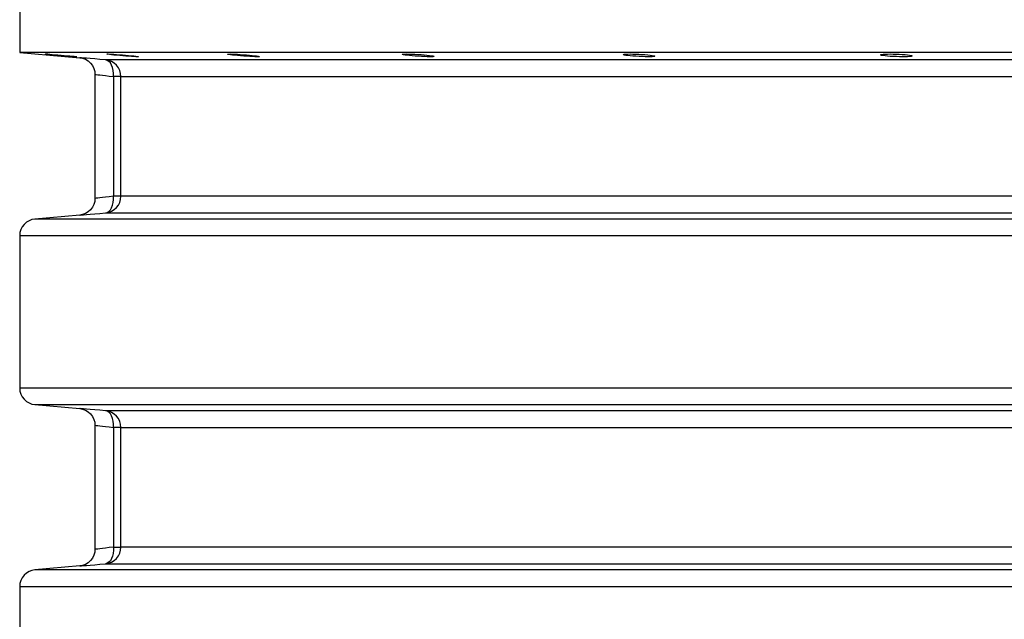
# Model space of a CAD drawing. Header units: millimetres. Extents: x 196 to 2027204, y -221452 to 153872.
# Tile 316 of 381: x 1216088 to 1216677, y -197098 to -196739. Entities that reach past the tile are written whole.
import ezdxf

# ---------------------------------------------------------------- set-up
doc = ezdxf.new("R2010")
doc.units = ezdxf.units.MM
doc.layers.add('00_Основной', color=163, linetype='Continuous', lineweight=40)

msp = doc.modelspace()

# ---------------------------------------------------------------- linework, layer by layer
at = {"layer": '00_Основной', "color": 252, "lineweight": 25, "ltscale": 10}
for p, q in [((1216087.71, -196723.51, 0.2), (1216087.71, -196758.51, 0.2)), ((1216087.71, -196758.51, 0.2), (1216123.58, -196761.64, 0.2)), ((1216132.71, -196771.56, 0.2), (1216132.71, -196845.95, 0.2)), ((1216143.79, -196772.91, 0.2), (1216143.79, -196844.6, 0.2)), ((1216148.22, -196844.6, 0.2), (1216148.22, -196772.91, 0.2)), ((1216123.58, -196855.87, 0.2), (1216096.84, -196858.2, 0.2)), ((1216087.71, -196868.16, 0.2), (1216087.71, -196959.35, 0.2)), ((1216096.84, -196969.3, 0.2), (1216123.58, -196971.64, 0.2)), ((1216132.71, -196981.56, 0.2), (1216132.71, -197055.96, 0.2)), ((1216143.79, -196982.92, 0.2), (1216143.79, -197054.58, 0.2)), ((1216148.22, -197054.58, 0.2), (1216148.22, -196982.92, 0.2)), ((1216123.58, -197065.86, 0.2), (1216096.84, -197068.2, 0.2)), ((1216087.71, -197078.16, 0.2), (1216087.71, -197169.34, 0.2))]:
    msp.add_line(p, q, dxfattribs=at)
at = {"layer": '00_Основной', "color": 252, "lineweight": 25, "ltscale": 10, "elevation": 0.2}
for points in [[(1216688.87, -196758.51), (1216667.3, -196758.51), (1216645.93, -196758.51), (1216624.78, -196758.51), (1216603.85, -196758.51), (1216583.17, -196758.51), (1216562.73, -196758.51), (1216542.58, -196758.51), (1216522.71, -196758.51), (1216503.14, -196758.51), (1216483.88, -196758.51), (1216464.94, -196758.51), (1216446.33, -196758.51), (1216428.09, -196758.51), (1216410.21, -196758.51), (1216392.69, -196758.51), (1216375.56, -196758.51), (1216358.84, -196758.51), (1216342.53, -196758.51), (1216326.64, -196758.51), (1216311.17, -196758.51), (1216296.16, -196758.51), (1216281.6, -196758.51), (1216267.5, -196758.51), (1216253.87, -196758.51), (1216240.72, -196758.51), (1216228.07, -196758.51), (1216215.91, -196758.51), (1216204.27, -196758.51), (1216193.13, -196758.51), (1216182.54, -196758.51), (1216172.46, -196758.51), (1216162.92, -196758.51), (1216153.93, -196758.51), (1216145.49, -196758.51), (1216137.61, -196758.51), (1216130.3, -196758.51), (1216123.54, -196758.51), (1216117.36, -196758.51), (1216111.74, -196758.51), (1216106.72, -196758.51), (1216102.27, -196758.51), (1216098.42, -196758.51), (1216095.14, -196758.51), (1216092.48, -196758.51), (1216090.39, -196758.51), (1216088.9, -196758.51), (1216088, -196758.51), (1216087.71, -196758.51)], [(1216123.58, -196761.64), (1216125.29, -196761.95), (1216127.01, -196762.58), (1216128.64, -196763.56), (1216130.09, -196764.86), (1216131.24, -196766.4), (1216132.08, -196768.1), (1216132.55, -196769.88), (1216132.71, -196771.6)], [(1216139.1, -196762.95), (1216135.69, -196762.67), (1216132.61, -196762.4), (1216129.95, -196762.18), (1216127.7, -196761.99), (1216125.92, -196761.84), (1216124.64, -196761.74), (1216123.85, -196761.67), (1216123.58, -196761.64)], [(1216690.22, -196762.95), (1216670.5, -196762.95), (1216650.97, -196762.95), (1216631.64, -196762.95), (1216612.52, -196762.95), (1216593.62, -196762.95), (1216574.97, -196762.95), (1216556.57, -196762.95), (1216538.42, -196762.95), (1216520.55, -196762.95), (1216502.97, -196762.95), (1216485.69, -196762.95), (1216468.71, -196762.95), (1216452.06, -196762.95), (1216435.73, -196762.95), (1216419.76, -196762.95), (1216404.12, -196762.95), (1216388.85, -196762.95), (1216373.97, -196762.95), (1216359.45, -196762.95), (1216345.34, -196762.95), (1216331.62, -196762.95), (1216318.3, -196762.95), (1216305.42, -196762.95), (1216292.96, -196762.95), (1216280.92, -196762.95), (1216269.33, -196762.95), (1216258.2, -196762.95), (1216247.53, -196762.95), (1216237.32, -196762.95), (1216227.58, -196762.95), (1216218.32, -196762.95), (1216209.55, -196762.95), (1216201.25, -196762.95), (1216193.46, -196762.95), (1216186.16, -196762.95), (1216179.38, -196762.95), (1216173.1, -196762.95), (1216167.34, -196762.95), (1216162.09, -196762.95), (1216157.36, -196762.95), (1216153.17, -196762.95), (1216149.49, -196762.95), (1216146.34, -196762.95), (1216143.73, -196762.95), (1216141.66, -196762.95), (1216140.11, -196762.95), (1216139.1, -196762.95)], [(1216148.22, -196772.91), (1216148.05, -196771.08), (1216147.54, -196769.3), (1216146.71, -196767.64), (1216145.59, -196766.17), (1216144.22, -196764.91), (1216142.65, -196763.95), (1216140.92, -196763.29), (1216139.1, -196762.95)], [(1216143.79, -196772.91), (1216143.8, -196771.04), (1216143.62, -196769.22), (1216143.22, -196767.54), (1216142.67, -196766.04), (1216141.94, -196764.8), (1216141.09, -196763.86), (1216140.12, -196763.23), (1216139.1, -196762.95)], [(1216132.71, -196771.6), (1216132.89, -196771.63), (1216133.45, -196771.7), (1216134.36, -196771.8), (1216135.66, -196771.96), (1216137.17, -196772.14), (1216139.03, -196772.35), (1216141.25, -196772.62), (1216143.79, -196772.91)], [(1216148.22, -196772.91), (1216148.11, -196772.91), (1216147.87, -196772.91), (1216147.47, -196772.91), (1216146.96, -196772.91), (1216146.33, -196772.91), (1216145.58, -196772.91), (1216144.73, -196772.91), (1216143.79, -196772.91)], [(1216148.22, -196772.91), (1216149.22, -196772.91), (1216150.75, -196772.91), (1216152.81, -196772.91), (1216155.39, -196772.91), (1216158.51, -196772.91), (1216162.13, -196772.91), (1216166.29, -196772.91), (1216170.97, -196772.91), (1216176.15, -196772.91), (1216181.84, -196772.91), (1216188.05, -196772.91), (1216194.77, -196772.91), (1216201.98, -196772.91), (1216209.68, -196772.91), (1216217.87, -196772.91), (1216226.55, -196772.91), (1216235.71, -196772.91), (1216245.34, -196772.91), (1216255.45, -196772.91), (1216266.01, -196772.91), (1216277.01, -196772.91), (1216288.47, -196772.91), (1216300.37, -196772.91), (1216312.68, -196772.91), (1216325.43, -196772.91), (1216338.59, -196772.91), (1216352.15, -196772.91), (1216366.12, -196772.91), (1216380.47, -196772.91), (1216395.2, -196772.91), (1216410.29, -196772.91), (1216425.76, -196772.91), (1216441.56, -196772.91), (1216457.69, -196772.91), (1216474.16, -196772.91), (1216490.95, -196772.91), (1216508.04, -196772.91), (1216525.42, -196772.91), (1216543.09, -196772.91), (1216561.02, -196772.91), (1216579.23, -196772.91), (1216597.67, -196772.91), (1216616.35, -196772.91), (1216635.26, -196772.91), (1216654.39, -196772.91), (1216673.7, -196772.91), (1216693.2, -196772.91)], [(1216132.71, -196845.91), (1216132.55, -196847.63), (1216132.08, -196849.41), (1216131.24, -196851.12), (1216130.09, -196852.66), (1216128.64, -196853.95), (1216127.01, -196854.93), (1216125.29, -196855.56), (1216123.58, -196855.87)], [(1216143.79, -196844.6), (1216141.25, -196844.9), (1216139.04, -196845.16), (1216137.18, -196845.38), (1216135.66, -196845.56), (1216134.38, -196845.71), (1216133.45, -196845.81), (1216132.89, -196845.88), (1216132.71, -196845.91), (1216132.71, -196845.91)], [(1216139.1, -196854.56), (1216140.92, -196854.22), (1216142.65, -196853.56), (1216144.22, -196852.58), (1216145.59, -196851.34), (1216146.71, -196849.88), (1216147.54, -196848.21), (1216148.05, -196846.43), (1216148.22, -196844.6)], [(1216139.1, -196854.56), (1216140.12, -196854.28), (1216141.09, -196853.66), (1216141.94, -196852.71), (1216142.67, -196851.46), (1216143.22, -196849.98), (1216143.62, -196848.29), (1216143.8, -196846.48), (1216143.79, -196844.6)], [(1216148.22, -196844.6), (1216148.11, -196844.6), (1216147.87, -196844.6), (1216147.47, -196844.6), (1216146.96, -196844.6), (1216146.33, -196844.6), (1216145.58, -196844.6), (1216144.73, -196844.6), (1216143.79, -196844.6)], [(1216693.2, -196844.6), (1216673.7, -196844.6), (1216654.39, -196844.6), (1216635.26, -196844.6), (1216616.35, -196844.6), (1216597.67, -196844.6), (1216579.23, -196844.6), (1216561.02, -196844.6), (1216543.09, -196844.6), (1216525.42, -196844.6), (1216508.04, -196844.6), (1216490.95, -196844.6), (1216474.16, -196844.6), (1216457.69, -196844.6), (1216441.56, -196844.6), (1216425.76, -196844.6), (1216410.29, -196844.6), (1216395.2, -196844.6), (1216380.47, -196844.6), (1216366.12, -196844.6), (1216352.15, -196844.6), (1216338.59, -196844.6), (1216325.43, -196844.6), (1216312.68, -196844.6), (1216300.37, -196844.6), (1216288.47, -196844.6), (1216277.01, -196844.6), (1216266.01, -196844.6), (1216255.45, -196844.6), (1216245.34, -196844.6), (1216235.71, -196844.6), (1216226.55, -196844.6), (1216217.87, -196844.6), (1216209.68, -196844.6), (1216201.98, -196844.6), (1216194.77, -196844.6), (1216188.05, -196844.6), (1216181.84, -196844.6), (1216176.15, -196844.6), (1216170.97, -196844.6), (1216166.29, -196844.6), (1216162.13, -196844.6), (1216158.51, -196844.6), (1216155.39, -196844.6), (1216152.81, -196844.6), (1216150.75, -196844.6), (1216149.22, -196844.6), (1216148.22, -196844.6)], [(1216096.84, -196858.2), (1216095.02, -196858.54), (1216093.28, -196859.2), (1216091.7, -196860.16), (1216090.33, -196861.42), (1216089.22, -196862.89), (1216088.39, -196864.54), (1216087.88, -196866.33), (1216087.71, -196868.16)], [(1216690.51, -196858.2), (1216669.09, -196858.2), (1216647.85, -196858.2), (1216626.84, -196858.2), (1216606.05, -196858.2), (1216585.52, -196858.2), (1216565.23, -196858.2), (1216545.22, -196858.2), (1216525.49, -196858.2), (1216506.06, -196858.2), (1216486.96, -196858.2), (1216468.16, -196858.2), (1216449.7, -196858.2), (1216431.61, -196858.2), (1216413.87, -196858.2), (1216396.5, -196858.2), (1216379.54, -196858.2), (1216362.96, -196858.2), (1216346.81, -196858.2), (1216331.07, -196858.2), (1216315.76, -196858.2), (1216300.9, -196858.2), (1216286.49, -196858.2), (1216272.55, -196858.2), (1216259.08, -196858.2), (1216246.09, -196858.2), (1216233.6, -196858.2), (1216221.61, -196858.2), (1216210.13, -196858.2), (1216199.16, -196858.2), (1216188.72, -196858.2), (1216178.81, -196858.2), (1216169.43, -196858.2), (1216160.61, -196858.2), (1216152.34, -196858.2), (1216144.62, -196858.2), (1216137.47, -196858.2), (1216130.88, -196858.2), (1216124.85, -196858.2), (1216119.42, -196858.2), (1216114.55, -196858.2), (1216110.27, -196858.2), (1216106.59, -196858.2), (1216103.48, -196858.2), (1216100.97, -196858.2), (1216099.06, -196858.2), (1216097.73, -196858.2), (1216096.99, -196858.2), (1216096.84, -196858.2)], [(1216123.58, -196855.87), (1216123.58, -196855.87), (1216123.85, -196855.84), (1216124.63, -196855.78), (1216125.92, -196855.68), (1216127.71, -196855.52), (1216129.95, -196855.34), (1216132.61, -196855.11), (1216135.69, -196854.84), (1216139.1, -196854.56)], [(1216139.1, -196854.56), (1216140.11, -196854.56), (1216141.66, -196854.56), (1216143.73, -196854.56), (1216146.34, -196854.56), (1216149.49, -196854.56), (1216153.17, -196854.56), (1216157.36, -196854.56), (1216162.09, -196854.56), (1216167.34, -196854.56), (1216173.1, -196854.56), (1216179.38, -196854.56), (1216186.16, -196854.56), (1216193.46, -196854.56), (1216201.25, -196854.56), (1216209.55, -196854.56), (1216218.32, -196854.56), (1216227.58, -196854.56), (1216237.32, -196854.56), (1216247.53, -196854.56), (1216258.2, -196854.56), (1216269.33, -196854.56), (1216280.92, -196854.56), (1216292.96, -196854.56), (1216305.42, -196854.56), (1216318.3, -196854.56), (1216331.62, -196854.56), (1216345.34, -196854.56), (1216359.45, -196854.56), (1216373.97, -196854.56), (1216388.85, -196854.56), (1216404.12, -196854.56), (1216419.76, -196854.56), (1216435.73, -196854.56), (1216452.06, -196854.56), (1216468.71, -196854.56), (1216485.69, -196854.56), (1216502.97, -196854.56), (1216520.55, -196854.56), (1216538.42, -196854.56), (1216556.57, -196854.56), (1216574.97, -196854.56), (1216593.62, -196854.56), (1216612.52, -196854.56), (1216631.64, -196854.56), (1216650.97, -196854.56), (1216670.5, -196854.56), (1216690.22, -196854.56)], [(1216087.71, -196868.16), (1216087.86, -196868.16), (1216088.61, -196868.16), (1216089.95, -196868.16), (1216091.89, -196868.16), (1216094.43, -196868.16), (1216097.57, -196868.16), (1216101.3, -196868.16), (1216105.62, -196868.16), (1216110.54, -196868.16), (1216116.03, -196868.16), (1216122.11, -196868.16), (1216128.77, -196868.16), (1216136.01, -196868.16), (1216143.8, -196868.16), (1216152.17, -196868.16), (1216161.09, -196868.16), (1216170.56, -196868.16), (1216180.57, -196868.16), (1216191.13, -196868.16), (1216202.21, -196868.16), (1216213.82, -196868.16), (1216225.94, -196868.16), (1216238.57, -196868.16), (1216251.69, -196868.16), (1216265.3, -196868.16), (1216279.4, -196868.16), (1216293.96, -196868.16), (1216308.97, -196868.16), (1216324.44, -196868.16), (1216340.34, -196868.16), (1216356.68, -196868.16), (1216373.42, -196868.16), (1216390.58, -196868.16), (1216408.12, -196868.16), (1216426.04, -196868.16), (1216444.34, -196868.16), (1216462.98, -196868.16), (1216481.97, -196868.16), (1216501.29, -196868.16), (1216520.92, -196868.16), (1216540.86, -196868.16), (1216561.08, -196868.16), (1216581.58, -196868.16), (1216602.34, -196868.16), (1216623.34, -196868.16), (1216644.58, -196868.16), (1216666.04, -196868.16), (1216687.68, -196868.16)], [(1216087.71, -196959.35), (1216087.88, -196961.18), (1216088.39, -196962.96), (1216089.22, -196964.63), (1216090.33, -196966.1), (1216091.7, -196967.34), (1216093.28, -196968.31), (1216095.02, -196968.97), (1216096.84, -196969.3)], [(1216687.68, -196959.35), (1216666.04, -196959.35), (1216644.58, -196959.35), (1216623.34, -196959.35), (1216602.34, -196959.35), (1216581.58, -196959.35), (1216561.08, -196959.35), (1216540.86, -196959.35), (1216520.92, -196959.35), (1216501.29, -196959.35), (1216481.97, -196959.35), (1216462.98, -196959.35), (1216444.34, -196959.35), (1216426.04, -196959.35), (1216408.12, -196959.35), (1216390.58, -196959.35), (1216373.42, -196959.35), (1216356.68, -196959.35), (1216340.34, -196959.35), (1216324.44, -196959.35), (1216308.97, -196959.35), (1216293.94, -196959.35), (1216279.4, -196959.35), (1216265.3, -196959.35), (1216251.69, -196959.35), (1216238.57, -196959.35), (1216225.94, -196959.35), (1216213.82, -196959.35), (1216202.21, -196959.35), (1216191.13, -196959.35), (1216180.57, -196959.35), (1216170.56, -196959.35), (1216161.09, -196959.35), (1216152.17, -196959.35), (1216143.8, -196959.35), (1216136.01, -196959.35), (1216128.77, -196959.35), (1216122.11, -196959.35), (1216116.03, -196959.35), (1216110.54, -196959.35), (1216105.62, -196959.35), (1216101.3, -196959.35), (1216097.57, -196959.35), (1216094.43, -196959.35), (1216091.89, -196959.35), (1216089.95, -196959.35), (1216088.61, -196959.35), (1216087.86, -196959.35), (1216087.71, -196959.35)], [(1216096.84, -196969.3), (1216096.99, -196969.3), (1216097.73, -196969.3), (1216099.06, -196969.3), (1216100.97, -196969.3), (1216103.48, -196969.3), (1216106.59, -196969.3), (1216110.27, -196969.3), (1216114.55, -196969.3), (1216119.42, -196969.3), (1216124.85, -196969.3), (1216130.88, -196969.3), (1216137.47, -196969.3), (1216144.62, -196969.3), (1216152.34, -196969.3), (1216160.61, -196969.3), (1216169.43, -196969.3), (1216178.81, -196969.3), (1216188.72, -196969.3), (1216199.16, -196969.3), (1216210.13, -196969.3), (1216221.61, -196969.3), (1216233.6, -196969.3), (1216246.09, -196969.3), (1216259.08, -196969.3), (1216272.55, -196969.3), (1216286.49, -196969.3), (1216300.9, -196969.3), (1216315.76, -196969.3), (1216331.07, -196969.3), (1216346.81, -196969.3), (1216362.96, -196969.3), (1216379.54, -196969.3), (1216396.5, -196969.3), (1216413.87, -196969.3), (1216431.61, -196969.3), (1216449.7, -196969.3), (1216468.16, -196969.3), (1216486.96, -196969.3), (1216506.06, -196969.3), (1216525.49, -196969.3), (1216545.22, -196969.3), (1216565.23, -196969.3), (1216585.52, -196969.3), (1216606.05, -196969.3), (1216626.84, -196969.3), (1216647.85, -196969.3), (1216669.09, -196969.3), (1216690.51, -196969.3)], [(1216123.58, -196971.64), (1216125.29, -196971.95), (1216127.01, -196972.58), (1216128.64, -196973.56), (1216130.09, -196974.84), (1216131.24, -196976.4), (1216132.08, -196978.1), (1216132.55, -196979.87), (1216132.71, -196981.6)], [(1216139.1, -196972.95), (1216135.69, -196972.67), (1216132.63, -196972.4), (1216129.95, -196972.18), (1216127.7, -196971.99), (1216125.92, -196971.84), (1216124.64, -196971.74), (1216123.85, -196971.67), (1216123.58, -196971.64)], [(1216690.22, -196972.95), (1216670.5, -196972.95), (1216650.97, -196972.95), (1216631.64, -196972.95), (1216612.52, -196972.95), (1216593.62, -196972.95), (1216574.97, -196972.95), (1216556.57, -196972.95), (1216538.42, -196972.95), (1216520.55, -196972.95), (1216502.97, -196972.95), (1216485.69, -196972.95), (1216468.71, -196972.95), (1216452.06, -196972.95), (1216435.73, -196972.95), (1216419.76, -196972.95), (1216404.12, -196972.95), (1216388.85, -196972.95), (1216373.97, -196972.95), (1216359.45, -196972.95), (1216345.34, -196972.95), (1216331.62, -196972.95), (1216318.3, -196972.95), (1216305.42, -196972.95), (1216292.96, -196972.95), (1216280.92, -196972.95), (1216269.33, -196972.95), (1216258.2, -196972.95), (1216247.53, -196972.95), (1216237.32, -196972.95), (1216227.58, -196972.95), (1216218.32, -196972.95), (1216209.55, -196972.95), (1216201.25, -196972.95), (1216193.46, -196972.95), (1216186.16, -196972.95), (1216179.38, -196972.95), (1216173.1, -196972.95), (1216167.34, -196972.95), (1216162.09, -196972.95), (1216157.36, -196972.95), (1216153.17, -196972.95), (1216149.49, -196972.95), (1216146.34, -196972.95), (1216143.73, -196972.95), (1216141.66, -196972.95), (1216140.11, -196972.95), (1216139.1, -196972.95)], [(1216148.22, -196982.92), (1216148.05, -196981.08), (1216147.54, -196979.29), (1216146.71, -196977.64), (1216145.59, -196976.16), (1216144.22, -196974.92), (1216142.65, -196973.96), (1216140.92, -196973.29), (1216139.1, -196972.95)], [(1216143.79, -196982.92), (1216143.8, -196981.04), (1216143.62, -196979.22), (1216143.22, -196977.54), (1216142.67, -196976.04), (1216141.94, -196974.8), (1216141.09, -196973.86), (1216140.12, -196973.24), (1216139.1, -196972.95)], [(1216132.71, -196981.6), (1216132.89, -196981.63), (1216133.45, -196981.69), (1216134.36, -196981.8), (1216135.66, -196981.96), (1216137.17, -196982.14), (1216139.03, -196982.35), (1216141.25, -196982.62), (1216143.79, -196982.92)], [(1216148.22, -196982.92), (1216148.11, -196982.92), (1216147.87, -196982.92), (1216147.47, -196982.92), (1216146.96, -196982.92), (1216146.33, -196982.92), (1216145.58, -196982.92), (1216144.73, -196982.92), (1216143.79, -196982.92)], [(1216148.22, -196982.92), (1216149.22, -196982.92), (1216150.75, -196982.92), (1216152.81, -196982.92), (1216155.39, -196982.92), (1216158.51, -196982.92), (1216162.13, -196982.92), (1216166.29, -196982.92), (1216170.97, -196982.92), (1216176.15, -196982.92), (1216181.84, -196982.92), (1216188.05, -196982.92), (1216194.77, -196982.92), (1216201.98, -196982.92), (1216209.68, -196982.92), (1216217.87, -196982.92), (1216226.55, -196982.92), (1216235.71, -196982.92), (1216245.34, -196982.92), (1216255.45, -196982.92), (1216266.01, -196982.92), (1216277.01, -196982.92), (1216288.47, -196982.92), (1216300.37, -196982.92), (1216312.68, -196982.92), (1216325.43, -196982.92), (1216338.59, -196982.92), (1216352.15, -196982.92), (1216366.12, -196982.92), (1216380.47, -196982.92), (1216395.2, -196982.92), (1216410.29, -196982.92), (1216425.76, -196982.92), (1216441.56, -196982.92), (1216457.69, -196982.92), (1216474.16, -196982.92), (1216490.95, -196982.92), (1216508.04, -196982.92), (1216525.42, -196982.92), (1216543.09, -196982.92), (1216561.02, -196982.92), (1216579.23, -196982.92), (1216597.67, -196982.92), (1216616.35, -196982.92), (1216635.26, -196982.92), (1216654.39, -196982.92), (1216673.7, -196982.92), (1216693.2, -196982.92)], [(1216132.71, -197055.9), (1216132.55, -197057.63), (1216132.08, -197059.41), (1216131.24, -197061.12), (1216130.09, -197062.66), (1216128.64, -197063.96), (1216127.01, -197064.93), (1216125.29, -197065.56), (1216123.58, -197065.86)], [(1216143.79, -197054.58), (1216141.25, -197054.9), (1216139.04, -197055.15), (1216137.18, -197055.38), (1216135.66, -197055.56), (1216134.38, -197055.72), (1216133.45, -197055.81), (1216132.89, -197055.88), (1216132.71, -197055.9), (1216132.71, -197055.9)], [(1216139.1, -197064.55), (1216140.92, -197064.22), (1216142.65, -197063.56), (1216144.22, -197062.59), (1216145.59, -197061.34), (1216146.71, -197059.88), (1216147.54, -197058.21), (1216148.05, -197056.44), (1216148.22, -197054.58)], [(1216143.79, -197054.58), (1216143.8, -197056.48), (1216143.62, -197058.3), (1216143.22, -197059.98), (1216142.67, -197061.46), (1216141.94, -197062.7), (1216141.09, -197063.66), (1216140.12, -197064.28), (1216139.1, -197064.55)], [(1216143.79, -197054.58), (1216144.73, -197054.58), (1216145.58, -197054.58), (1216146.33, -197054.58), (1216146.96, -197054.58), (1216147.47, -197054.58), (1216147.87, -197054.58), (1216148.11, -197054.58), (1216148.22, -197054.58)], [(1216693.2, -197054.58), (1216673.7, -197054.58), (1216654.39, -197054.58), (1216635.26, -197054.58), (1216616.35, -197054.58), (1216597.67, -197054.58), (1216579.23, -197054.58), (1216561.02, -197054.58), (1216543.09, -197054.58), (1216525.42, -197054.58), (1216508.04, -197054.58), (1216490.95, -197054.58), (1216474.16, -197054.58), (1216457.69, -197054.58), (1216441.56, -197054.58), (1216425.76, -197054.58), (1216410.29, -197054.58), (1216395.2, -197054.58), (1216380.47, -197054.58), (1216366.12, -197054.58), (1216352.15, -197054.58), (1216338.59, -197054.58), (1216325.43, -197054.58), (1216312.68, -197054.58), (1216300.37, -197054.58), (1216288.47, -197054.58), (1216277.01, -197054.58), (1216266.01, -197054.58), (1216255.45, -197054.58), (1216245.34, -197054.58), (1216235.71, -197054.58), (1216226.55, -197054.58), (1216217.87, -197054.58), (1216209.68, -197054.58), (1216201.98, -197054.58), (1216194.77, -197054.58), (1216188.05, -197054.58), (1216181.84, -197054.58), (1216176.15, -197054.58), (1216170.97, -197054.58), (1216166.29, -197054.58), (1216162.13, -197054.58), (1216158.51, -197054.58), (1216155.39, -197054.58), (1216152.81, -197054.58), (1216150.75, -197054.58), (1216149.22, -197054.58), (1216148.22, -197054.58)], [(1216123.58, -197065.86), (1216123.58, -197065.86), (1216123.85, -197065.85), (1216124.63, -197065.78), (1216125.92, -197065.66), (1216127.71, -197065.52), (1216129.95, -197065.32), (1216132.61, -197065.1), (1216135.69, -197064.84), (1216139.1, -197064.55)], [(1216139.1, -197064.55), (1216140.11, -197064.55), (1216141.66, -197064.55), (1216143.73, -197064.55), (1216146.34, -197064.55), (1216149.49, -197064.55), (1216153.17, -197064.55), (1216157.36, -197064.55), (1216162.09, -197064.55), (1216167.34, -197064.55), (1216173.1, -197064.55), (1216179.38, -197064.55), (1216186.16, -197064.55), (1216193.46, -197064.55), (1216201.25, -197064.55), (1216209.55, -197064.55), (1216218.32, -197064.55), (1216227.58, -197064.55), (1216237.32, -197064.55), (1216247.53, -197064.55), (1216258.2, -197064.55), (1216269.33, -197064.55), (1216280.92, -197064.55), (1216292.96, -197064.55), (1216305.42, -197064.55), (1216318.3, -197064.55), (1216331.62, -197064.55), (1216345.34, -197064.55), (1216359.45, -197064.55), (1216373.97, -197064.55), (1216388.85, -197064.55), (1216404.12, -197064.55), (1216419.76, -197064.55), (1216435.73, -197064.55), (1216452.06, -197064.55), (1216468.71, -197064.55), (1216485.69, -197064.55), (1216502.97, -197064.55), (1216520.55, -197064.55), (1216538.42, -197064.55), (1216556.57, -197064.55), (1216574.97, -197064.55), (1216593.62, -197064.55), (1216612.52, -197064.55), (1216631.64, -197064.55), (1216650.97, -197064.55), (1216670.5, -197064.55), (1216690.22, -197064.55)], [(1216096.84, -197068.2), (1216095.02, -197068.54), (1216093.28, -197069.2), (1216091.7, -197070.16), (1216090.33, -197071.41), (1216089.22, -197072.89), (1216088.39, -197074.54), (1216087.88, -197076.33), (1216087.71, -197078.16)], [(1216691.68, -197068.2), (1216670.34, -197068.2), (1216649.2, -197068.2), (1216628.27, -197068.2), (1216607.56, -197068.2), (1216587.09, -197068.2), (1216566.88, -197068.2), (1216546.94, -197068.2), (1216527.27, -197068.2), (1216507.91, -197068.2), (1216488.84, -197068.2), (1216470.11, -197068.2), (1216451.71, -197068.2), (1216433.65, -197068.2), (1216415.95, -197068.2), (1216398.62, -197068.2), (1216381.67, -197068.2), (1216365.12, -197068.2), (1216348.98, -197068.2), (1216333.26, -197068.2), (1216317.96, -197068.2), (1216303.1, -197068.2), (1216288.68, -197068.2), (1216274.74, -197068.2), (1216261.25, -197068.2), (1216248.24, -197068.2), (1216235.72, -197068.2), (1216223.7, -197068.2), (1216212.17, -197068.2), (1216201.16, -197068.2), (1216190.67, -197068.2), (1216180.7, -197068.2), (1216171.26, -197068.2), (1216162.37, -197068.2), (1216154.02, -197068.2), (1216146.21, -197068.2), (1216138.98, -197068.2), (1216132.29, -197068.2), (1216126.18, -197068.2), (1216120.63, -197068.2), (1216115.65, -197068.2), (1216111.25, -197068.2), (1216107.44, -197068.2), (1216104.21, -197068.2), (1216101.55, -197068.2), (1216099.49, -197068.2), (1216098.01, -197068.2), (1216097.14, -197068.2), (1216096.84, -197068.2)], [(1216087.71, -197078.16), (1216088, -197078.16), (1216088.9, -197078.16), (1216090.39, -197078.16), (1216092.48, -197078.16), (1216095.14, -197078.16), (1216098.42, -197078.16), (1216102.27, -197078.16), (1216106.72, -197078.16), (1216111.74, -197078.16), (1216117.36, -197078.16), (1216123.54, -197078.16), (1216130.3, -197078.16), (1216137.61, -197078.16), (1216145.49, -197078.16), (1216153.93, -197078.16), (1216162.92, -197078.16), (1216172.46, -197078.16), (1216182.54, -197078.16), (1216193.13, -197078.16), (1216204.27, -197078.16), (1216215.91, -197078.16), (1216228.07, -197078.16), (1216240.72, -197078.16), (1216253.87, -197078.16), (1216267.5, -197078.16), (1216281.6, -197078.16), (1216296.16, -197078.16), (1216311.17, -197078.16), (1216326.64, -197078.16), (1216342.53, -197078.16), (1216358.84, -197078.16), (1216375.56, -197078.16), (1216392.69, -197078.16), (1216410.21, -197078.16), (1216428.09, -197078.16), (1216446.33, -197078.16), (1216464.94, -197078.16), (1216483.88, -197078.16), (1216503.14, -197078.16), (1216522.71, -197078.16), (1216542.58, -197078.16), (1216562.73, -197078.16), (1216583.17, -197078.16), (1216603.85, -197078.16), (1216624.78, -197078.16), (1216645.93, -197078.16), (1216667.3, -197078.16), (1216688.87, -197078.16)]]:
    msp.add_lwpolyline(points, dxfattribs=at)
for points in [[(1216105.72, -196759.73), (1216104.52, -196759.62), (1216103.63, -196759.52), (1216103.06, -196759.46), (1216102.87, -196759.42), (1216103.03, -196759.42), (1216103.57, -196759.45), (1216104.43, -196759.52), (1216105.6, -196759.61), (1216107.01, -196759.72), (1216108.65, -196759.85), (1216110.44, -196760), (1216112.29, -196760.16), (1216114.14, -196760.33), (1216115.93, -196760.48), (1216117.58, -196760.64), (1216119.02, -196760.76), (1216120.21, -196760.89), (1216121.1, -196760.98), (1216121.66, -196761.05), (1216121.87, -196761.08), (1216121.7, -196761.09), (1216121.17, -196761.06), (1216120.31, -196760.99), (1216119.14, -196760.9), (1216117.71, -196760.79), (1216116.06, -196760.65), (1216114.28, -196760.51), (1216112.45, -196760.34), (1216110.61, -196760.18), (1216108.82, -196760.03), (1216107.15, -196759.88)], [(1216142.66, -196759.88), (1216141.47, -196759.75), (1216140.57, -196759.62), (1216140.01, -196759.54), (1216139.81, -196759.46), (1216139.98, -196759.44), (1216140.51, -196759.42), (1216141.37, -196759.45), (1216142.55, -196759.51), (1216143.96, -196759.59), (1216145.59, -196759.7), (1216147.39, -196759.85), (1216149.23, -196759.99), (1216151.08, -196760.14), (1216152.87, -196760.31), (1216154.53, -196760.47), (1216155.97, -196760.62), (1216157.15, -196760.76), (1216158.04, -196760.88), (1216158.61, -196760.98), (1216158.82, -196761.05), (1216158.64, -196761.08), (1216158.13, -196761.09), (1216157.25, -196761.06), (1216156.09, -196761), (1216154.67, -196760.9), (1216153.02, -196760.79), (1216151.24, -196760.66), (1216149.39, -196760.51), (1216147.55, -196760.36), (1216145.76, -196760.2), (1216144.11, -196760.03)], [(1216214.92, -196760.04), (1216213.74, -196759.89), (1216212.85, -196759.75), (1216212.28, -196759.64), (1216212.08, -196759.54), (1216212.25, -196759.46), (1216212.79, -196759.44), (1216213.65, -196759.42), (1216214.82, -196759.45), (1216216.23, -196759.51), (1216217.88, -196759.59), (1216219.66, -196759.7), (1216221.51, -196759.83), (1216223.36, -196759.97), (1216225.15, -196760.14), (1216226.82, -196760.3), (1216228.24, -196760.45), (1216229.43, -196760.61), (1216230.32, -196760.75), (1216230.88, -196760.88), (1216231.09, -196760.98), (1216230.92, -196761.05), (1216230.4, -196761.08), (1216229.52, -196761.09), (1216228.37, -196761.06), (1216226.93, -196761), (1216225.28, -196760.92), (1216223.5, -196760.81), (1216221.67, -196760.68), (1216219.83, -196760.52), (1216218.04, -196760.37), (1216216.37, -196760.2)], [(1216319.37, -196760.21), (1216318.19, -196760.06), (1216317.3, -196759.9), (1216316.73, -196759.76), (1216316.54, -196759.64), (1216316.7, -196759.55), (1216317.24, -196759.48), (1216318.1, -196759.44), (1216319.27, -196759.42), (1216320.69, -196759.45), (1216322.34, -196759.51), (1216324.13, -196759.58), (1216325.98, -196759.69), (1216327.83, -196759.82), (1216329.62, -196759.97), (1216331.27, -196760.13), (1216332.71, -196760.28), (1216333.88, -196760.45), (1216334.77, -196760.61), (1216335.33, -196760.75), (1216335.53, -196760.86), (1216335.37, -196760.96), (1216334.84, -196761.03), (1216333.98, -196761.08), (1216332.81, -196761.09), (1216331.38, -196761.06), (1216329.73, -196761), (1216327.94, -196760.92), (1216326.1, -196760.82), (1216324.27, -196760.68), (1216322.48, -196760.54), (1216320.81, -196760.38)], [(1216451.41, -196760.38), (1216450.23, -196760.23), (1216449.34, -196760.06), (1216448.78, -196759.9), (1216448.59, -196759.76), (1216448.76, -196759.65), (1216449.31, -196759.55), (1216450.17, -196759.48), (1216451.32, -196759.44), (1216452.75, -196759.42), (1216454.4, -196759.45), (1216456.19, -196759.5), (1216458.04, -196759.58), (1216459.89, -196759.69), (1216461.68, -196759.82), (1216463.33, -196759.96), (1216464.77, -196760.12), (1216465.95, -196760.27), (1216466.83, -196760.44), (1216467.4, -196760.6), (1216467.59, -196760.74), (1216467.43, -196760.86), (1216466.89, -196760.96), (1216466.03, -196761.03), (1216464.86, -196761.08), (1216463.43, -196761.09), (1216461.78, -196761.06), (1216459.99, -196761.02), (1216458.15, -196760.93), (1216456.3, -196760.82), (1216454.51, -196760.69), (1216452.86, -196760.54)], [(1216605.29, -196760.55), (1216604.11, -196760.4), (1216603.23, -196760.23), (1216602.68, -196760.07), (1216602.48, -196759.92), (1216602.65, -196759.78), (1216603.2, -196759.65), (1216604.06, -196759.55), (1216605.22, -196759.48), (1216606.65, -196759.44), (1216608.3, -196759.42), (1216610.09, -196759.45), (1216611.94, -196759.5), (1216613.78, -196759.58), (1216615.59, -196759.68), (1216617.24, -196759.8), (1216618.67, -196759.94), (1216619.84, -196760.1), (1216620.73, -196760.27), (1216621.29, -196760.42), (1216621.48, -196760.58), (1216621.31, -196760.72), (1216620.79, -196760.85), (1216619.91, -196760.95), (1216618.74, -196761.03), (1216617.31, -196761.08), (1216615.66, -196761.09), (1216613.87, -196761.06), (1216612.02, -196761.02), (1216610.19, -196760.93), (1216608.4, -196760.84), (1216606.73, -196760.69)]]:
    msp.add_lwpolyline(points, close=True, dxfattribs=at)

doc.saveas('drawing.dxf')
